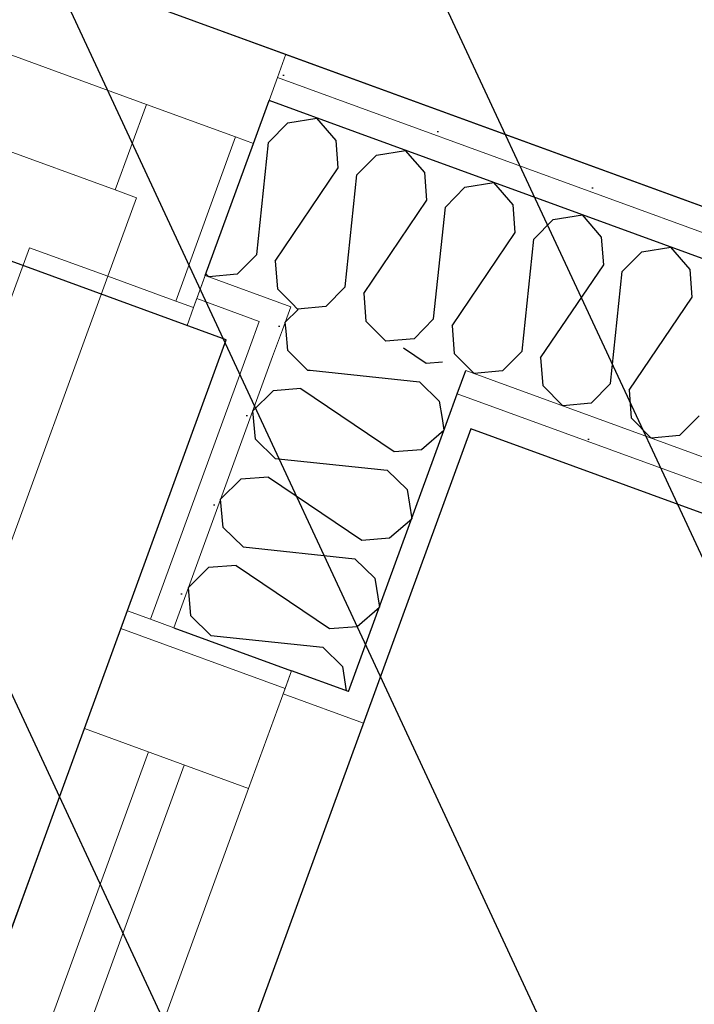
# Model space of a CAD drawing. Header units: millimetres. Extents: x 112481703 to 112588235, y 1264638581 to 1264713486.
# Tile 260 of 487: x 112575029 to 112575384, y 1264673472 to 1264673990. Entities that reach past the tile are written whole.
import ezdxf
from ezdxf.enums import TextEntityAlignment as Align

# ---------------------------------------------------------------- set-up
doc = ezdxf.new("R2010")
doc.units = ezdxf.units.MM
doc.header["$LTSCALE"] = 0.5
doc.header["$MEASUREMENT"] = 0
doc.linetypes.add('PLINE', pattern=[0])
for name, color, linetype, lineweight in [('234- Vinduer_ dører_ porter', 7, 'Continuous', 0), ('235- Utvendig kledning og overflate', 7, 'Continuous', 0), ('236- Innvendig kledning og overflate', 7, 'Continuous', 0), ('244- Vinduer_ dører_ foldevegger', 7, 'Continuous', 0)]:
    doc.layers.add(name, color=color, linetype=linetype, lineweight=lineweight)
for name, color, linetype in [('862- M___Nettoareal', 7, 'Continuous'), ('862- M___Nettoareal (1-100)', 7, 'Continuous'), ('862- M___Nettoareal(Polylinje)', 7, 'Continuous'), ('LA_farge_dekke_asfalt2', 7, 'Continuous'), ('Yttervegger.A225', 7, 'Continuous'), ('Yttervegger.A225 (Skravur)', 7, 'Continuous')]:
    doc.layers.add(name, color=color, linetype=linetype)
doc.styles.add('GENERATED_STYLE_1', font='arial.ttf')
pattern_1 = [(249.956, (112557650, 1264717795), (-81.357, 29.68231), [0, -50]), (249.956, (112557682.11, 1264717756.67), (-81.357, 29.68231), [0, -50])]

# ---------------------------------------------------------------- blocks, each defined once
blk = doc.blocks.new('Venterom_15_4', base_point=(112572849.03, 1264672720.39))
at = {"layer": '862- M___Nettoareal(Polylinje)', "linetype": 'PLINE', "flags": 128}
blk.add_lwpolyline([(112575137.33, 1264673821.74), (112572549.68, 1264674765.82), (112570984, 1264675337.05), (112570453.75, 1264673883.68), (112571697.92, 1264673429.76), (112571655.42, 1264673313.27), (112570411.25, 1264673767.19), (112569154.23, 1264670321.78), (112572339.79, 1264669159.56), (112572323, 1264669113.52), (112575315.47, 1264668021.75), (112575939.34, 1264669731.73), (112573914.64, 1264670470.42)], close=True, dxfattribs=at)
blk = doc.blocks.new('HWC_8_13', base_point=(112575882.82, 1264674937.62))
at = {"layer": '862- M___Nettoareal(Polylinje)', "linetype": 'PLINE', "flags": 128}
blk.add_lwpolyline([(112573927.31, 1264674425.01), (112577213.19, 1264673226.19), (112578002.73, 1264675390.26), (112576702.56, 1264675864.61), (112575715.11, 1264676224.87), (112574716.85, 1264676589.08)], close=True, dxfattribs=at)
blk = doc.blocks.new('Resepsjon_9_16', base_point=(112576111.04, 1264672496.2))
at = {"layer": '862- M___Nettoareal(Polylinje)', "linetype": 'PLINE', "flags": 128}
blk.add_lwpolyline([(112574662.33, 1264672120.08), (112576570.54, 1264671423.88), (112577174.24, 1264673078.6), (112575266.04, 1264673774.79)], close=True, dxfattribs=at)
blk = doc.blocks.new('*X226', base_point=(112557650, 1264717795))
at = {"layer": 'Yttervegger.A225 (Skravur)', "linetype": 'PLINE'}
for p, q in [((112575169.74, 1264673816.01), (112575168.8, 1264673826.23)), ((112575179.6, 1264673806.32), (112575169.74, 1264673816.01)), ((112575181.43, 1264673805.65), (112575239.07, 1264673799.59)), ((112575239.07, 1264673799.59), (112575249.47, 1264673789.36)), ((112575249.47, 1264673789.36), (112575250.93, 1264673780.3))]:
    blk.add_line(p, q, dxfattribs=at)
blk = doc.blocks.new('*X227', base_point=(112557650, 1264717795))
at = {"layer": 'Yttervegger.A225 (Skravur)', "linetype": 'PLINE'}
for p, q in [((112575175.24, 1264673837.72), (112575168.36, 1264673830.93)), ((112575168.8, 1264673826.23), (112575168.36, 1264673830.93)), ((112575230.59, 1264673817.52), (112575242.64, 1264673809.37)), ((112575242.64, 1264673809.37), (112575251.13, 1264673810.03))]:
    blk.add_line(p, q, dxfattribs=at)
blk = doc.blocks.new('*X229', base_point=(112557650, 1264717795))
at = {"layer": 'Yttervegger.A225 (Skravur)', "linetype": 'PLINE'}
for p, q in [((112575180.14, 1264673805.79), (112575179.6, 1264673806.32)), ((112575180.14, 1264673805.79), (112575181.43, 1264673805.65)), ((112575176.57, 1264673796), (112575162.03, 1264673794.88)), ((112575176.57, 1264673796), (112575225.65, 1264673762.8)), ((112575162.03, 1264673794.88), (112575151.37, 1264673784.36)), ((112575152.75, 1264673769.44), (112575151.37, 1264673784.36)), ((112575250.93, 1264673780.3), (112575251.93, 1264673774.05)), ((112575240.19, 1264673763.93), (112575251.93, 1264673774.05)), ((112575163.15, 1264673759.22), (112575152.75, 1264673769.44)), ((112575225.65, 1264673762.8), (112575240.19, 1264673763.93)), ((112575163.15, 1264673759.22), (112575222.08, 1264673753.02)), ((112575159.58, 1264673749.43), (112575145.04, 1264673748.31)), ((112575159.58, 1264673749.43), (112575208.66, 1264673716.23)), ((112575222.08, 1264673753.02), (112575232.48, 1264673742.79)), ((112575145.04, 1264673748.31), (112575134.38, 1264673737.79)), ((112575232.48, 1264673742.79), (112575234.94, 1264673727.48)), ((112575135.76, 1264673722.87), (112575134.38, 1264673737.79)), ((112575223.2, 1264673717.35), (112575234.94, 1264673727.48)), ((112575146.16, 1264673712.65), (112575135.76, 1264673722.87)), ((112575208.66, 1264673716.23), (112575223.2, 1264673717.35)), ((112575146.16, 1264673712.65), (112575205.09, 1264673706.44)), ((112575142.59, 1264673702.86), (112575128.05, 1264673701.74)), ((112575142.59, 1264673702.86), (112575191.67, 1264673669.66)), ((112575205.09, 1264673706.44), (112575215.49, 1264673696.22)), ((112575128.05, 1264673701.74), (112575117.39, 1264673691.21)), ((112575215.49, 1264673696.22), (112575217.95, 1264673680.91)), ((112575118.77, 1264673676.3), (112575117.39, 1264673691.21)), ((112575206.21, 1264673670.78), (112575217.95, 1264673680.91)), ((112575129.17, 1264673666.07), (112575118.77, 1264673676.3)), ((112575129.17, 1264673666.07), (112575188.1, 1264673659.87)), ((112575191.67, 1264673669.66), (112575206.21, 1264673670.78)), ((112575188.1, 1264673659.87), (112575198.5, 1264673649.65)), ((112575198.5, 1264673649.65), (112575200.54, 1264673636.94))]:
    blk.add_line(p, q, dxfattribs=at)
blk = doc.blocks.new('Vindu[10]', base_point=(112557650, 1264717795))
at = {"layer": '234- Vinduer_ dører_ porter', "linetype": 'PLINE'}
for p, q in [((112575085.26, 1264673679), (112574574.57, 1264672279.25)), ((112575085.26, 1264673679), (112575081.83, 1264673669.6)), ((112575081.83, 1264673669.6), (112575062.63, 1264673616.99)), ((112575168.26, 1264673638.07), (112575081.83, 1264673669.6)), ((112575168.26, 1264673638.07), (112575171.68, 1264673647.46)), ((112575149.06, 1264673585.46), (112575168.26, 1264673638.07)), ((112575209.5, 1264673619.83), (112574707.73, 1264672244.5)), ((112575062.63, 1264673616.99), (112574597.19, 1264672341.25)), ((112575062.63, 1264673616.99), (112575149.06, 1264673585.46)), ((112575096.45, 1264673604.65), (112574631.01, 1264672328.91)), ((112574649.8, 1264672322.05), (112575115.24, 1264673597.8)), ((112574683.62, 1264672309.72), (112575149.06, 1264673585.46))]:
    blk.add_line(p, q, dxfattribs=at)
at = {"layer": '235- Utvendig kledning og overflate', "linetype": 'PLINE'}
for p in [(112575167.23, 1264673635.25), (112575213.96, 1264673632.04)]:
    blk.add_line(p, (112575209.5, 1264673619.83), dxfattribs=at)
at = {"layer": '236- Innvendig kledning og overflate', "linetype": 'PLINE'}
for p, q in [((112575085.26, 1264673679), (112575097.47, 1264673674.54)), ((112575085.26, 1264673679), (112575097.47, 1264673674.54)), ((112575097.47, 1264673674.54), (112575109.68, 1264673670.08)), ((112575097.47, 1264673674.54), (112575109.68, 1264673670.08))]:
    blk.add_line(p, q, dxfattribs=at)
at = {"layer": '244- Vinduer_ dører_ foldevegger', "linetype": 'PLINE'}
blk.add_line((112575109.68, 1264673670.08), (112575171.68, 1264673647.46), dxfattribs=at)
blk.add_line((112575109.68, 1264673670.08), (112575171.68, 1264673647.46), dxfattribs=at)
blk = doc.blocks.new('*X333', base_point=(112557650, 1264717795))
at = {"layer": 'Yttervegger.A225 (Skravur)', "linetype": 'PLINE'}
for p, q in [((112575299.26, 1264673874.62), (112575309.48, 1264673885.02)), ((112575309.48, 1264673885.02), (112575324.79, 1264673887.47)), ((112575334.92, 1264673875.74), (112575324.79, 1264673887.47)), ((112575293.06, 1264673815.69), (112575299.26, 1264673874.62)), ((112575336.05, 1264673861.19), (112575334.92, 1264673875.74)), ((112575356.06, 1264673868.03), (112575371.36, 1264673870.48)), ((112575381.49, 1264673858.75), (112575371.36, 1264673870.48)), ((112575345.83, 1264673857.63), (112575356.06, 1264673868.03)), ((112575302.84, 1264673812.12), (112575336.05, 1264673861.19)), ((112575382.62, 1264673844.2), (112575381.49, 1264673858.75)), ((112575339.63, 1264673798.69), (112575345.83, 1264673857.63)), ((112575349.41, 1264673795.12), (112575382.62, 1264673844.2)), ((112575293.06, 1264673815.69), (112575282.83, 1264673805.28)), ((112575302.84, 1264673812.12), (112575303.97, 1264673797.57)), ((112575264.2, 1264673807.67), (112575267.92, 1264673803.91)), ((112575282.83, 1264673805.28), (112575267.92, 1264673803.91)), ((112575303.97, 1264673797.57), (112575314.49, 1264673786.91)), ((112575339.63, 1264673798.69), (112575329.4, 1264673788.29)), ((112575349.41, 1264673795.12), (112575350.54, 1264673780.58)), ((112575329.4, 1264673788.29), (112575314.49, 1264673786.91)), ((112575350.54, 1264673780.58), (112575361.06, 1264673769.92)), ((112575386.2, 1264673781.7), (112575375.97, 1264673771.3)), ((112575375.97, 1264673771.3), (112575361.06, 1264673769.92))]:
    blk.add_line(p, q, dxfattribs=at)
blk = doc.blocks.new('*X334', base_point=(112557650, 1264717795))
at = {"layer": 'Yttervegger.A225 (Skravur)', "linetype": 'PLINE'}
for p, q in [((112575216.34, 1264673919), (112575231.65, 1264673921.46)), ((112575241.78, 1264673909.72), (112575231.65, 1264673921.46)), ((112575206.12, 1264673908.6), (112575216.34, 1264673919)), ((112575199.91, 1264673849.67), (112575206.12, 1264673908.6)), ((112575242.9, 1264673895.18), (112575241.78, 1264673909.72)), ((112575252.69, 1264673891.61), (112575262.91, 1264673902.01)), ((112575262.91, 1264673902.01), (112575278.22, 1264673904.47)), ((112575288.35, 1264673892.73), (112575278.22, 1264673904.47)), ((112575209.7, 1264673846.1), (112575242.9, 1264673895.18)), ((112575246.48, 1264673832.68), (112575252.69, 1264673891.61)), ((112575289.47, 1264673878.19), (112575288.35, 1264673892.73)), ((112575256.27, 1264673829.11), (112575289.47, 1264673878.19)), ((112575199.91, 1264673849.67), (112575189.69, 1264673839.27)), ((112575209.7, 1264673846.1), (112575210.82, 1264673831.56)), ((112575171.95, 1264673840.75), (112575174.77, 1264673837.89)), ((112575189.69, 1264673839.27), (112575174.77, 1264673837.89)), ((112575246.48, 1264673832.68), (112575236.26, 1264673822.28)), ((112575210.82, 1264673831.56), (112575221.35, 1264673820.9)), ((112575256.27, 1264673829.11), (112575257.39, 1264673814.56)), ((112575236.26, 1264673822.28), (112575221.35, 1264673820.9)), ((112575257.39, 1264673814.56), (112575264.2, 1264673807.67))]:
    blk.add_line(p, q, dxfattribs=at)
blk = doc.blocks.new('*X335', base_point=(112557650, 1264717795))
at = {"layer": 'Yttervegger.A225 (Skravur)', "linetype": 'PLINE'}
for p, q in [((112575159.54, 1264673925.59), (112575169.77, 1264673935.99)), ((112575169.77, 1264673935.99), (112575185.08, 1264673938.45)), ((112575195.21, 1264673926.71), (112575185.08, 1264673938.45)), ((112575153.34, 1264673866.66), (112575159.54, 1264673925.59)), ((112575196.33, 1264673912.17), (112575195.21, 1264673926.71)), ((112575163.13, 1264673863.09), (112575196.33, 1264673912.17)), ((112575153.34, 1264673866.66), (112575143.12, 1264673856.26)), ((112575163.13, 1264673863.09), (112575164.25, 1264673848.55)), ((112575126.6, 1264673856.5), (112575128.2, 1264673854.88)), ((112575143.12, 1264673856.26), (112575128.2, 1264673854.88)), ((112575164.25, 1264673848.55), (112575171.95, 1264673840.75))]:
    blk.add_line(p, q, dxfattribs=at)
blk = doc.blocks.new('Dør[17]', base_point=(112557650, 1264717795))
at = {"layer": '235- Utvendig kledning og overflate', "linetype": 'PLINE'}
for p, q in [((112575164.31, 1264673959.86), (112575168.76, 1264673972.08)), ((112575159.85, 1264673947.65), (112575164.31, 1264673959.86))]:
    blk.add_line(p, q, dxfattribs=at)
at = {"layer": '236- Innvendig kledning og overflate', "linetype": 'PLINE'}
for p, q in [((112575121.81, 1264673843.37), (112575126.26, 1264673855.59)), ((112575121.81, 1264673843.37), (112575126.26, 1264673855.59)), ((112575120.09, 1264673838.68), (112575121.81, 1264673843.37)), ((112575120.09, 1264673838.68), (112575121.81, 1264673843.37)), ((112575116.67, 1264673829.28), (112575120.09, 1264673838.68))]:
    blk.add_line(p, q, dxfattribs=at)
at = {"layer": '244- Vinduer_ dører_ foldevegger', "linetype": 'PLINE'}
for p, q in [((112574219.94, 1264674318.25), (112575168.76, 1264673972.08)), ((112575095.26, 1264673945.67), (112574259.17, 1264674250.71)), ((112574242.72, 1264674205.62), (112575078.81, 1264673900.58)), ((112574167.84, 1264674175.45), (112575116.67, 1264673829.28)), ((112575151.63, 1264673925.1), (112575159.85, 1264673947.65)), ((112575078.81, 1264673900.58), (112575095.26, 1264673945.67)), ((112575095.26, 1264673945.67), (112575142.23, 1264673928.53)), ((112575142.23, 1264673928.53), (112575110.7, 1264673842.1)), ((112575142.23, 1264673928.53), (112575151.63, 1264673925.1)), ((112575120.09, 1264673838.68), (112575151.63, 1264673925.1)), ((112575126.26, 1264673855.59), (112575151.63, 1264673925.1)), ((112575126.26, 1264673855.59), (112575151.63, 1264673925.1)), ((112575090.08, 1264673896.46), (112575078.81, 1264673900.58)), ((112575075, 1264673855.13), (112575090.08, 1264673896.46)), ((112575033.67, 1264673870.21), (112574720.4, 1264673011.57)), ((112575075, 1264673855.13), (112575033.67, 1264673870.21)), ((112574761.74, 1264672996.49), (112575075, 1264673855.13)), ((112575110.7, 1264673842.1), (112575075, 1264673855.13)), ((112575110.7, 1264673842.1), (112575120.09, 1264673838.68))]:
    blk.add_line(p, q, dxfattribs=at)
blk = doc.blocks.new('Label_73', base_point=(112576095.52, 1264672566.56))
at = {"layer": '862- M___Nettoareal (1-100)', "char_height": 200, "attachment_point": 1, "rotation": 249.956, "style": 'GENERATED_STYLE_1'}
for s, insert in [('\\A1;{\\pql;\\pt0,241000;\\fArial|b0|i0|c0|p0;\\W1.000000;9\\fArial|b0|i0|c0|p0;\\W1.000000;\\A1{\\H.66x;\\S^  ;}\\fArial|b0|i0|c0|p0;\\W1.000000;\\fArial|b0|i0|c0|p0;\\W1.000000;\\A1{\\H.66x;\\S^  ;}\\fArial|b0|i0|c0|p0;\\W1.000000;\\fArial|b0|i0|c0|p0;\\W1.000000;\\fArial|b0|i0|c0|p0;\\W1.000000;\\fArial|b0|i0|c0|p0;\\W1.000000;\\fArial|b0|i0|c0|p0;\\W1.000000;\\fArial|b0|i0|c0|p0;\\W1.000000;\\fArial|b0|i0|c0|p0;\\W1.000000;\\A1{\\H.66x;\\S^  ;}\\fArial|b0|i0|c0|p0;\\W1.000000;\\fArial|b0|i0|c0|p0;\\W1.000000;\\A1{\\H.66x;\\S^  ;}\\fArial|b0|i0|c0|p0;\\W1.000000;\\fArial|b0|i0|c0|p0;\\W1.000000;\\fArial|b0|i0|c0|p0;\\W1.000000;\\fArial|b0|i0|c0|p0;\\W1.000000;\\fArial|b0|i0|c0|p0;\\W1.000000;\\fArial|b0|i0|c0|p0;\\W1.000000;\\fArial|b0|i0|c0|p0;\\W1.000000;\\A1{\\H.66x;\\S^  ;}\\fArial|b0|i0|c0|p0;\\W1.000000;\\fArial|b0|i0|c0|p0;\\W1.000000;\\A1{\\H.66x;\\S^  ;}\\fArial|b0|i0|c0|p0;\\W1.000000;\\fArial|b0|i0|c0|p0;\\W1.000000;\\fArial|b0|i0|c0|p0;\\W1.000000;\\fArial|b0|i0|c0|p0;\\W1.000000;\\fArial|b0|i0|c0|p0;\\W1.000000;\\fArial|b0|i0|c0|p0;\\W1.000000;\\fArial|b0|i0|c0|p0;\\W1.000000;\\A1{\\H.66x;\\S^  ;}\\fArial|b0|i0|c0|p0;\\W1.000000;\\fArial|b0|i0|c0|p0;\\W1.000000;\\A1{\\H.66x;\\S^  ;}\\fArial|b0|i0|c0|p0;\\W1.000000;\\fArial|b0|i0|c0|p0;\\W1.000000;\\fArial|b0|i0|c0|p0;\\W1.000000;\\fArial|b0|i0|c0|p0;\\W1.000000;\\fArial|b0|i0|c0|p0;\\W1.000000;\\fArial|b0|i0|c0|p0;\\W1.000000;\\fArial|b0|i0|c0|p0;\\W1.000000;\\A1{\\H.66x;\\S^  ;}\\fArial|b0|i0|c0|p0;\\W1.000000;\\fArial|b0|i0|c0|p0;\\W1.000000;\\A1{\\H.66x;\\S^  ;}\\fArial|b0|i0|c0|p0;\\W1.000000;\\fArial|b0|i0|c0|p0;\\W1.000000;\\fArial|b0|i0|c0|p0;\\W1.000000;\\fArial|b0|i0|c0|p0;\\W1.000000;\\fArial|b0|i0|c0|p0;\\W1.000000;\\fArial|b0|i0|c0|p0;\\W1.000000;\\fArial|b0|i0|c0|p0;\\W1.000000;\\fArial|b0|i0|c0|p0;\\W1.000000;}', (112576720.99, 1264673038.81)), ('\\A1;{\\pql;\\pt0,241000;\\fArial|b0|i0|c0|p0;\\W1.000000;3,6\\fArial|b0|i0|c0|p0;\\W1.000000;\\A1{\\H.66x;\\S^  ;}\\fArial|b0|i0|c0|p0;\\W1.000000; m\\fArial|b0|i0|c0|p0;\\W1.000000;\\A1{\\H.66x;\\S2^  ;}\\fArial|b0|i0|c0|p0;\\W1.000000;\\fArial|b0|i0|c0|p0;\\W1.000000;\\fArial|b0|i0|c0|p0;\\W1.000000;\\fArial|b0|i0|c0|p0;\\W1.000000;\\fArial|b0|i0|c0|p0;\\W1.000000;\\fArial|b0|i0|c0|p0;\\W1.000000;\\fArial|b0|i0|c0|p0;\\W1.000000;\\A1{\\H.66x;\\S^  ;}\\fArial|b0|i0|c0|p0;\\W1.000000;\\fArial|b0|i0|c0|p0;\\W1.000000;\\A1{\\H.66x;\\S^  ;}\\fArial|b0|i0|c0|p0;\\W1.000000;\\fArial|b0|i0|c0|p0;\\W1.000000;\\fArial|b0|i0|c0|p0;\\W1.000000;\\fArial|b0|i0|c0|p0;\\W1.000000;\\fArial|b0|i0|c0|p0;\\W1.000000;\\fArial|b0|i0|c0|p0;\\W1.000000;\\fArial|b0|i0|c0|p0;\\W1.000000;\\A1{\\H.66x;\\S^  ;}\\fArial|b0|i0|c0|p0;\\W1.000000;\\fArial|b0|i0|c0|p0;\\W1.000000;\\A1{\\H.66x;\\S^  ;}\\fArial|b0|i0|c0|p0;\\W1.000000;\\fArial|b0|i0|c0|p0;\\W1.000000;\\fArial|b0|i0|c0|p0;\\W1.000000;\\fArial|b0|i0|c0|p0;\\W1.000000;\\fArial|b0|i0|c0|p0;\\W1.000000;\\fArial|b0|i0|c0|p0;\\W1.000000;\\fArial|b0|i0|c0|p0;\\W1.000000;\\A1{\\H.66x;\\S^  ;}\\fArial|b0|i0|c0|p0;\\W1.000000;\\fArial|b0|i0|c0|p0;\\W1.000000;\\A1{\\H.66x;\\S^  ;}\\fArial|b0|i0|c0|p0;\\W1.000000;\\fArial|b0|i0|c0|p0;\\W1.000000;\\fArial|b0|i0|c0|p0;\\W1.000000;\\fArial|b0|i0|c0|p0;\\W1.000000;\\fArial|b0|i0|c0|p0;\\W1.000000;\\fArial|b0|i0|c0|p0;\\W1.000000;\\fArial|b0|i0|c0|p0;\\W1.000000;\\A1{\\H.66x;\\S^  ;}\\fArial|b0|i0|c0|p0;\\W1.000000;\\fArial|b0|i0|c0|p0;\\W1.000000;\\A1{\\H.66x;\\S^  ;}\\fArial|b0|i0|c0|p0;\\W1.000000;\\fArial|b0|i0|c0|p0;\\W1.000000;\\fArial|b0|i0|c0|p0;\\W1.000000;\\fArial|b0|i0|c0|p0;\\W1.000000;\\fArial|b0|i0|c0|p0;\\W1.000000;\\fArial|b0|i0|c0|p0;\\W1.000000;\\fArial|b0|i0|c0|p0;\\W1.000000;\\fArial|b0|i0|c0|p0;\\W1.000000;}', (112576120.94, 1264673236.44)), ('\\A1;{\\pql;\\pt0,241000;\\fArial|b0|i0|c0|p0;\\W1.000000;Resepsjon\\fArial|b0|i0|c0|p0;\\W1.000000;\\A1{\\H.66x;\\S^  ;}\\fArial|b0|i0|c0|p0;\\W1.000000;\\fArial|b0|i0|c0|p0;\\W1.000000;\\A1{\\H.66x;\\S^  ;}\\fArial|b0|i0|c0|p0;\\W1.000000;\\fArial|b0|i0|c0|p0;\\W1.000000;\\fArial|b0|i0|c0|p0;\\W1.000000;\\fArial|b0|i0|c0|p0;\\W1.000000;\\fArial|b0|i0|c0|p0;\\W1.000000;\\fArial|b0|i0|c0|p0;\\W1.000000;\\fArial|b0|i0|c0|p0;\\W1.000000;\\A1{\\H.66x;\\S^  ;}\\fArial|b0|i0|c0|p0;\\W1.000000;\\fArial|b0|i0|c0|p0;\\W1.000000;\\A1{\\H.66x;\\S^  ;}\\fArial|b0|i0|c0|p0;\\W1.000000;\\fArial|b0|i0|c0|p0;\\W1.000000;\\fArial|b0|i0|c0|p0;\\W1.000000;\\fArial|b0|i0|c0|p0;\\W1.000000;\\fArial|b0|i0|c0|p0;\\W1.000000;\\fArial|b0|i0|c0|p0;\\W1.000000;\\fArial|b0|i0|c0|p0;\\W1.000000;\\A1{\\H.66x;\\S^  ;}\\fArial|b0|i0|c0|p0;\\W1.000000;\\fArial|b0|i0|c0|p0;\\W1.000000;\\A1{\\H.66x;\\S^  ;}\\fArial|b0|i0|c0|p0;\\W1.000000;\\fArial|b0|i0|c0|p0;\\W1.000000;\\fArial|b0|i0|c0|p0;\\W1.000000;\\fArial|b0|i0|c0|p0;\\W1.000000;\\fArial|b0|i0|c0|p0;\\W1.000000;\\fArial|b0|i0|c0|p0;\\W1.000000;\\fArial|b0|i0|c0|p0;\\W1.000000;\\A1{\\H.66x;\\S^  ;}\\fArial|b0|i0|c0|p0;\\W1.000000;\\fArial|b0|i0|c0|p0;\\W1.000000;\\A1{\\H.66x;\\S^  ;}\\fArial|b0|i0|c0|p0;\\W1.000000;\\fArial|b0|i0|c0|p0;\\W1.000000;\\fArial|b0|i0|c0|p0;\\W1.000000;\\fArial|b0|i0|c0|p0;\\W1.000000;\\fArial|b0|i0|c0|p0;\\W1.000000;\\fArial|b0|i0|c0|p0;\\W1.000000;\\fArial|b0|i0|c0|p0;\\W1.000000;\\A1{\\H.66x;\\S^  ;}\\fArial|b0|i0|c0|p0;\\W1.000000;\\fArial|b0|i0|c0|p0;\\W1.000000;\\A1{\\H.66x;\\S^  ;}\\fArial|b0|i0|c0|p0;\\W1.000000;\\fArial|b0|i0|c0|p0;\\W1.000000;\\fArial|b0|i0|c0|p0;\\W1.000000;\\fArial|b0|i0|c0|p0;\\W1.000000;\\fArial|b0|i0|c0|p0;\\W1.000000;\\fArial|b0|i0|c0|p0;\\W1.000000;\\fArial|b0|i0|c0|p0;\\W1.000000;\\fArial|b0|i0|c0|p0;\\W1.000000;}', (112576418.88, 1264673127.74))]:
    blk.add_mtext(s, dxfattribs=dict(at, insert=insert))
at = {"layer": '862- M___Nettoareal (1-100)', "style": 'GENERATED_STYLE_1'}
for tag, p in [('DUMMY_108', (112576173.43, 1264673238.58)), ('DUMMY_107', (112576468.68, 1264673130.86)), ('DUMMY_106', (112576763.93, 1264673023.14))]:
    blk.add_attdef(tag, text='', height=200, rotation=249.956, dxfattribs=at).set_placement(p, align=Align.TOP_LEFT)
blk = doc.blocks.new('Label_75', base_point=(112574935.59, 1264674966.85))
at = {"layer": '862- M___Nettoareal (1-100)', "insert": (112575473.77, 1264675199.84), "char_height": 200, "attachment_point": 1, "rotation": 249.956, "style": 'GENERATED_STYLE_1'}
blk.add_mtext('\\A1;{\\pql;\\pt0,241000;\\fArial|b0|i0|c0|p0;\\W1.000000;8\\fArial|b0|i0|c0|p0;\\W1.000000;\\A1{\\H.66x;\\S^  ;}\\fArial|b0|i0|c0|p0;\\W1.000000;\\fArial|b0|i0|c0|p0;\\W1.000000;\\A1{\\H.66x;\\S^  ;}\\fArial|b0|i0|c0|p0;\\W1.000000;\\fArial|b0|i0|c0|p0;\\W1.000000;\\fArial|b0|i0|c0|p0;\\W1.000000;\\fArial|b0|i0|c0|p0;\\W1.000000;\\fArial|b0|i0|c0|p0;\\W1.000000;\\fArial|b0|i0|c0|p0;\\W1.000000;\\fArial|b0|i0|c0|p0;\\W1.000000;\\A1{\\H.66x;\\S^  ;}\\fArial|b0|i0|c0|p0;\\W1.000000;\\fArial|b0|i0|c0|p0;\\W1.000000;\\A1{\\H.66x;\\S^  ;}\\fArial|b0|i0|c0|p0;\\W1.000000;\\fArial|b0|i0|c0|p0;\\W1.000000;\\fArial|b0|i0|c0|p0;\\W1.000000;\\fArial|b0|i0|c0|p0;\\W1.000000;\\fArial|b0|i0|c0|p0;\\W1.000000;\\fArial|b0|i0|c0|p0;\\W1.000000;\\fArial|b0|i0|c0|p0;\\W1.000000;\\A1{\\H.66x;\\S^  ;}\\fArial|b0|i0|c0|p0;\\W1.000000;\\fArial|b0|i0|c0|p0;\\W1.000000;\\A1{\\H.66x;\\S^  ;}\\fArial|b0|i0|c0|p0;\\W1.000000;\\fArial|b0|i0|c0|p0;\\W1.000000;\\fArial|b0|i0|c0|p0;\\W1.000000;\\fArial|b0|i0|c0|p0;\\W1.000000;\\fArial|b0|i0|c0|p0;\\W1.000000;\\fArial|b0|i0|c0|p0;\\W1.000000;\\fArial|b0|i0|c0|p0;\\W1.000000;\\A1{\\H.66x;\\S^  ;}\\fArial|b0|i0|c0|p0;\\W1.000000;\\fArial|b0|i0|c0|p0;\\W1.000000;\\A1{\\H.66x;\\S^  ;}\\fArial|b0|i0|c0|p0;\\W1.000000;\\fArial|b0|i0|c0|p0;\\W1.000000;\\fArial|b0|i0|c0|p0;\\W1.000000;\\fArial|b0|i0|c0|p0;\\W1.000000;\\fArial|b0|i0|c0|p0;\\W1.000000;\\fArial|b0|i0|c0|p0;\\W1.000000;\\fArial|b0|i0|c0|p0;\\W1.000000;\\A1{\\H.66x;\\S^  ;}\\fArial|b0|i0|c0|p0;\\W1.000000;\\fArial|b0|i0|c0|p0;\\W1.000000;\\A1{\\H.66x;\\S^  ;}\\fArial|b0|i0|c0|p0;\\W1.000000;\\fArial|b0|i0|c0|p0;\\W1.000000;\\fArial|b0|i0|c0|p0;\\W1.000000;\\fArial|b0|i0|c0|p0;\\W1.000000;\\fArial|b0|i0|c0|p0;\\W1.000000;\\fArial|b0|i0|c0|p0;\\W1.000000;\\fArial|b0|i0|c0|p0;\\W1.000000;\\fArial|b0|i0|c0|p0;\\W1.000000;}', dxfattribs=at)
at = {"layer": '862- M___Nettoareal (1-100)', "style": 'GENERATED_STYLE_1'}
for tag, p in [('DUMMY_108', (112574926.2, 1264675399.61)), ('DUMMY_107', (112575221.46, 1264675291.89)), ('DUMMY_106', (112575516.71, 1264675184.17))]:
    blk.add_attdef(tag, text='', height=200, rotation=249.956, dxfattribs=at).set_placement(p, align=Align.TOP_LEFT)

msp = doc.modelspace()

# ---------------------------------------------------------------- hatches: boundary and pattern name
at = {"layer": 'LA_farge_dekke_asfalt2', "linetype": 'Continuous'}
h = msp.add_hatch(dxfattribs=at)
h.set_pattern_fill('Murverk', color=256, style=0, pattern_type=2)
h.set_pattern_definition([(294.956, (112557650, 1264717795), (163.1938, 75.94596), [])])
h.paths.add_polyline_path([(112562670.28, 1264672618.44), (112565507.41, 1264680394.81), (112573384.41, 1264677520.97), (112579262.36, 1264693631.99), (112587341.37, 1264690684.44), (112579714.93, 1264669780.94), (112576475.27, 1264670962.9), (112575386.63, 1264667979.01)])
at = {"layer": 'Yttervegger.A225 (Skravur)', "linetype": 'Continuous'}
h = msp.add_hatch(dxfattribs=at)
h.set_pattern_fill('Prikker_tett', color=256, style=0, pattern_type=2)
h.set_pattern_definition(pattern_1)
h.paths.add_polyline_path([(112577208.73, 1264673213.97), (112577213.19, 1264673226.19), (112575168.76, 1264673972.08), (112575164.31, 1264673959.86)])
h = msp.add_hatch(dxfattribs=at)
h.set_pattern_fill('Prikker_tett', color=256, style=0, pattern_type=2)
h.set_pattern_definition(pattern_1)
h.paths.add_polyline_path([(112577222.83, 1264673208.83), (112575164.31, 1264673959.86), (112575159.85, 1264673947.65), (112577218.37, 1264673196.62)])
h = msp.add_hatch(dxfattribs=at)
h.set_pattern_fill('Prikker_tett', color=256, style=0, pattern_type=2)
h.set_pattern_definition(pattern_1)
h.paths.add_polyline_path([(112575126.26, 1264673855.59), (112575121.81, 1264673843.37), (112575154.69, 1264673831.38), (112575159.14, 1264673843.59)])
h = msp.add_hatch(dxfattribs=at)
h.set_pattern_fill('Prikker_tett', color=256, style=0, pattern_type=2)
h.set_pattern_definition(pattern_1)
h.paths.add_polyline_path([(112575121.81, 1264673843.37), (112575116.67, 1264673829.28), (112575137.33, 1264673821.74), (112575142.48, 1264673835.83)])
h = msp.add_hatch(dxfattribs=at)
h.set_pattern_fill('Prikker_tett', color=256, style=0, pattern_type=2)
h.set_pattern_definition(pattern_1)
h.paths.add_polyline_path([(112575154.69, 1264673831.38), (112575166.9, 1264673826.92), (112575171.36, 1264673839.14), (112575159.14, 1264673843.59)])
h = msp.add_hatch(dxfattribs=at)
h.set_pattern_fill('Prikker_tett', color=256, style=0, pattern_type=2)
h.set_pattern_definition(pattern_1)
h.paths.add_polyline_path([(112575137.33, 1264673821.74), (112575149.55, 1264673817.29), (112575154.69, 1264673831.38), (112575142.48, 1264673835.83)])
h = msp.add_hatch(dxfattribs=at)
h.set_pattern_fill('Prikker_tett', color=256, style=0, pattern_type=2)
h.set_pattern_definition(pattern_1)
h.paths.add_polyline_path([(112575149.55, 1264673817.29), (112575161.76, 1264673812.83), (112575166.9, 1264673826.92), (112575154.69, 1264673831.38)])
h = msp.add_hatch(dxfattribs=at)
h.set_pattern_fill('Prikker_tett', color=256, style=0, pattern_type=2)
h.set_pattern_definition(pattern_1)
h.paths.add_polyline_path([(112575097.47, 1264673674.54), (112575149.55, 1264673817.29), (112575137.33, 1264673821.74), (112575085.26, 1264673679)])
h = msp.add_hatch(dxfattribs=at)
h.set_pattern_fill('Prikker_tett', color=256, style=0, pattern_type=2)
h.set_pattern_definition(pattern_1)
h.paths.add_polyline_path([(112575161.76, 1264673812.83), (112575149.55, 1264673817.29), (112575097.47, 1264673674.54), (112575109.68, 1264673670.08)])
h = msp.add_hatch(dxfattribs=at)
h.set_pattern_fill('Prikker_tett', color=256, style=0, pattern_type=2)
h.set_pattern_definition(pattern_1)
h.paths.add_polyline_path([(112575258.97, 1264673793.33), (112577191.6, 1264673088.23), (112577196.05, 1264673100.44), (112575263.42, 1264673805.55)])
h = msp.add_hatch(dxfattribs=at)
h.set_pattern_fill('Prikker_tett', color=256, style=0, pattern_type=2)
h.set_pattern_definition(pattern_1)
h.paths.add_polyline_path([(112575253.82, 1264673779.24), (112575266.04, 1264673774.79), (112575271.18, 1264673788.88), (112575258.97, 1264673793.33)])
h = msp.add_hatch(dxfattribs=at)
h.set_pattern_fill('Prikker_tett', color=256, style=0, pattern_type=2)
h.set_pattern_definition(pattern_1)
h.paths.add_polyline_path([(112575266.04, 1264673774.79), (112577174.24, 1264673078.6), (112577179.39, 1264673092.69), (112575271.18, 1264673788.88)])
h = msp.add_hatch(dxfattribs=at)
h.set_pattern_fill('Prikker_tett', color=256, style=0, pattern_type=2)
h.set_pattern_definition(pattern_1)
h.paths.add_polyline_path([(112575266.04, 1264673774.79), (112575253.82, 1264673779.24), (112575201.74, 1264673636.5), (112575213.96, 1264673632.04)])
h = msp.add_hatch(dxfattribs=at)
h.set_pattern_fill('Prikker_tett', color=256, style=0, pattern_type=2)
h.set_pattern_definition(pattern_1)
h.paths.add_polyline_path([(112575213.96, 1264673632.04), (112575201.74, 1264673636.5), (112575171.68, 1264673647.46), (112575167.23, 1264673635.25), (112575209.5, 1264673619.83)])

# ---------------------------------------------------------------- linework, layer by layer
at = {"layer": '235- Utvendig kledning og overflate', "linetype": 'PLINE'}
for p, q in [((112575164.31, 1264673959.86), (112575168.76, 1264673972.08)), ((112575159.85, 1264673947.65), (112575164.31, 1264673959.86)), ((112577222.83, 1264673208.83), (112575164.31, 1264673959.86)), ((112575171.68, 1264673647.46), (112575167.23, 1264673635.25)), ((112575167.23, 1264673635.25), (112575209.5, 1264673619.83)), ((112575213.96, 1264673632.04), (112575209.5, 1264673619.83))]:
    msp.add_line(p, q, dxfattribs=at)
at = {"layer": '235- Utvendig kledning og overflate', "linetype": 'PLINE', "flags": 128}
for points in [[(112577213.19, 1264673226.19), (112575168.76, 1264673972.08)], [(112575213.96, 1264673632.04), (112575266.04, 1264673774.79)]]:
    msp.add_lwpolyline(points, dxfattribs=at)
at = {"layer": '236- Innvendig kledning og overflate', "linetype": 'PLINE'}
for p, q in [((112575121.81, 1264673843.37), (112575126.26, 1264673855.59)), ((112575126.26, 1264673855.59), (112575171.36, 1264673839.14)), ((112575120.09, 1264673838.68), (112575121.81, 1264673843.37)), ((112575121.81, 1264673843.37), (112575154.69, 1264673831.38)), ((112575116.67, 1264673829.28), (112575120.09, 1264673838.68)), ((112575171.36, 1264673839.14), (112575166.9, 1264673826.92)), ((112575171.36, 1264673839.14), (112575166.9, 1264673826.92)), ((112575154.69, 1264673831.38), (112575149.55, 1264673817.29)), ((112575154.69, 1264673831.38), (112575149.55, 1264673817.29)), ((112575166.9, 1264673826.92), (112575161.76, 1264673812.83)), ((112575149.55, 1264673817.29), (112575097.47, 1264673674.54)), ((112575161.76, 1264673812.83), (112575109.68, 1264673670.08)), ((112575263.42, 1264673805.55), (112577196.99, 1264673100.1)), ((112575258.97, 1264673793.33), (112577191.6, 1264673088.23)), ((112575085.26, 1264673679), (112575097.47, 1264673674.54)), ((112575097.47, 1264673674.54), (112575109.68, 1264673670.08))]:
    msp.add_line(p, q, dxfattribs=at)
at = {"layer": '236- Innvendig kledning og overflate', "linetype": 'PLINE', "flags": 128}
for points in [[(112575116.67, 1264673829.28), (112575137.33, 1264673821.74)], [(112575137.33, 1264673821.74), (112575085.26, 1264673679)], [(112575266.04, 1264673774.79), (112577174.24, 1264673078.6)]]:
    msp.add_lwpolyline(points, dxfattribs=at)
at = {"layer": 'Yttervegger.A225', "linetype": 'PLINE'}
for p, q in [((112575151.63, 1264673925.1), (112575159.85, 1264673947.65)), ((112575204.95, 1264673931.2), (112575159.85, 1264673947.65)), ((112575297.01, 1264673897.61), (112575204.95, 1264673931.2)), ((112575126.26, 1264673855.59), (112575151.63, 1264673925.1)), ((112577230.58, 1264673192.17), (112575297.01, 1264673897.61)), ((112575258.97, 1264673793.33), (112575263.42, 1264673805.55)), ((112575258.97, 1264673793.33), (112575263.42, 1264673805.55)), ((112575253.82, 1264673779.24), (112575258.97, 1264673793.33)), ((112575253.82, 1264673779.24), (112575258.97, 1264673793.33)), ((112575201.74, 1264673636.5), (112575253.82, 1264673779.24)), ((112575109.68, 1264673670.08), (112575171.68, 1264673647.46)), ((112575201.74, 1264673636.5), (112575171.68, 1264673647.46))]:
    msp.add_line(p, q, dxfattribs=at)

# ---------------------------------------------------------------- block references
at = {"layer": '244- Vinduer_ dører_ foldevegger', "linetype": 'PLINE'}
for name in ['Dør[17]', 'Vindu[10]']:
    msp.add_blockref(name, (112557650, 1264717795), dxfattribs=at)
at = {"layer": '862- M___Nettoareal', "linetype": 'Continuous'}
for name, p in [('HWC_8_13', (112575882.82, 1264674937.62)), ('Venterom_15_4', (112572849.03, 1264672720.39)), ('Resepsjon_9_16', (112576111.04, 1264672496.2))]:
    msp.add_blockref(name, p, dxfattribs=at)
at = {"layer": '862- M___Nettoareal (1-100)', "linetype": 'PLINE'}
for name, p in [('Label_75', (112574935.59, 1264674966.85)), ('Label_73', (112576095.52, 1264672566.56))]:
    msp.add_blockref(name, p, dxfattribs=at)
at = {"layer": 'Yttervegger.A225'}
for name in ['*X335', '*X334', '*X333', '*X227', '*X226', '*X229']:
    msp.add_blockref(name, (112557650, 1264717795), dxfattribs=at)

doc.saveas('drawing.dxf')
